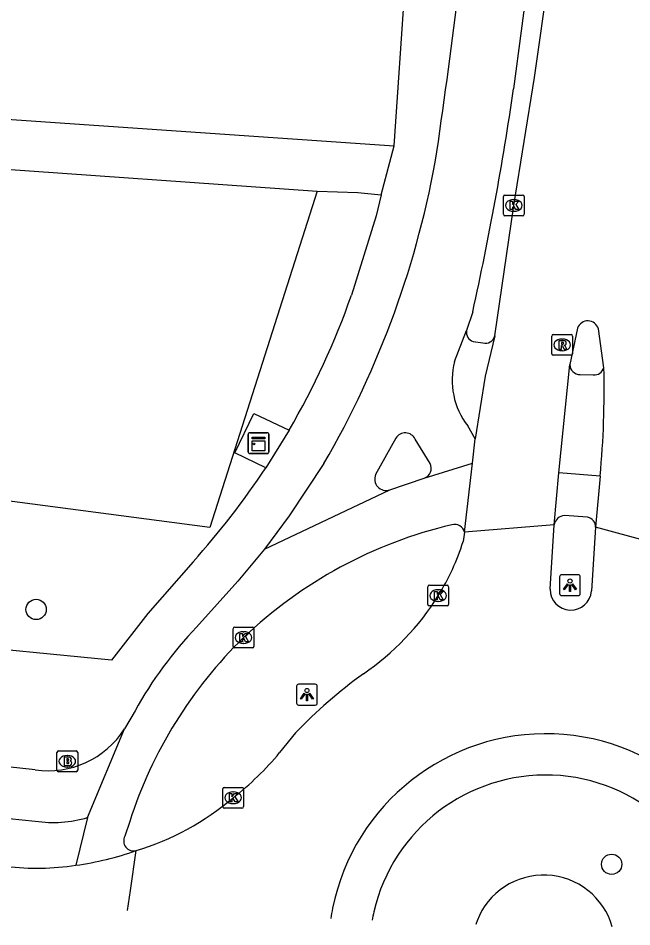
# Model space of a CAD drawing. Extents: x 161848 to 162726, y 385382 to 386521.
# Drawn here: x 161970.13 to 161999.66, y 385382.39 to 385426.12 of the extents above; entities that cross this region are included whole.
import ezdxf

# ---------------------------------------------------------------- set-up
doc = ezdxf.new("R2010")
doc.units = 0
for name, color, linetype in [('IMGEO_Berm_groen', 7, 'Continuous'), ('IMGEO_Boom', 7, 'Continuous'), ('IMGEO_Brandkraan', 7, 'Continuous'), ('IMGEO_Fietspad_gesloten', 7, 'Continuous'), ('IMGEO_Groenvoorziening', 7, 'Continuous'), ('IMGEO_Kast', 7, 'Continuous'), ('IMGEO_Kolk', 7, 'Continuous'), ('IMGEO_Lichtpunt', 7, 'Continuous'), ('IMGEO_Pand', 7, 'Continuous'), ('IMGEO_Rijbaan_lokaal_gesloten', 7, 'Continuous'), ('IMGEO_Rioolput', 7, 'Continuous'), ('IMGEO_Verkeerseiland_gesloten', 7, 'Continuous'), ('IMGEO_Voetpad_open', 7, 'Continuous')]:
    doc.layers.add(name, color=color, linetype=linetype)

msp = doc.modelspace()

# ---------------------------------------------------------------- linework, layer by layer
at = {"layer": 'IMGEO_Berm_groen'}
for centre, radius, start, end in [((161995.415, 385381.442), 3.435, 15.9591, 158.9233), ((161995.417, 385381.442), 3.437, 158.9468, 162.0522)]:
    msp.add_arc(centre, radius, start, end, dxfattribs=at)
at = {"layer": 'IMGEO_Boom'}
for centre in [(161970.99, 385397.661), (161998.685, 385385.396)]:
    msp.add_circle(centre, 0.489, dxfattribs=at)
at = {"layer": 'IMGEO_Brandkraan'}
for p, q in [((161971.991, 385389.927), (161971.991, 385390.779)), ((161972.066, 385390.853), (161972.918, 385390.853)), ((161972.992, 385390.779), (161972.992, 385389.927)), ((161972.479, 385390.633), (161972.504, 385390.633)), ((161972.502, 385390.073), (161972.477, 385390.073)), ((161972.918, 385389.853), (161972.066, 385389.853))]:
    msp.add_line(p, q, dxfattribs=at)
for points in [[(161971.991, 385389.927), (161971.991, 385390.779)], [(161972.066, 385390.853), (161972.918, 385390.853)], [(161972.992, 385390.779), (161972.992, 385389.927)], [(161972.339, 385390.553), (161972.339, 385390.153), (161972.552, 385390.153)], [(161972.57, 385390.553), (161972.339, 385390.553)], [(161972.518, 385390.472), (161972.464, 385390.472), (161972.464, 385390.396)], [(161972.464, 385390.396), (161972.517, 385390.396)], [(161972.526, 385390.32), (161972.464, 385390.32), (161972.464, 385390.239)], [(161972.464, 385390.239), (161972.526, 385390.239)], [(161972.918, 385389.853), (161972.066, 385389.853)]]:
    msp.add_lwpolyline(points, dxfattribs=at)
for centre, radius, start, end in [((161972.068, 385390.777), 0.0765, 91.552, 178.448), ((161972.068, 385390.777), 0.0765, 91.552, 178.448), ((161972.916, 385390.777), 0.0765, 1.552, 88.448), ((161972.916, 385390.777), 0.0765, 1.552, 88.448), ((161972.519, 385390.434), 0.0379, 267.8285, 90.9355), ((161972.527, 385390.279), 0.0404, 269.8759, 90.5077), ((161972.574, 385390.408), 0.145, 59.4692, 91.5367), ((161972.599, 385390.455), 0.0922, 285.5137, 58.1501), ((161972.604, 385390.263), 0.105, 301.3115, 78.989), ((161972.068, 385389.929), 0.0765, 181.552, 268.448), ((161972.068, 385389.929), 0.0765, 181.552, 268.448), ((161972.558, 385390.404), 0.251, 268.6676, 293.5347), ((161972.916, 385389.929), 0.0765, 271.552, 358.448), ((161972.916, 385389.929), 0.0765, 271.552, 358.448)]:
    msp.add_arc(centre, radius, start, end, dxfattribs=at)
for centre, major_axis, ratio, start_param, end_param in [((161972.478, 385390.353), (-0.387, 0.002), 0.722429, 4.712389, 7.853982), ((161972.503, 385390.353), (-0.39, 0.002), 0.717154, 1.570796, 4.712389)]:
    msp.add_ellipse(centre, major_axis=major_axis, ratio=ratio, start_param=start_param, end_param=end_param, dxfattribs=at)
at = {"layer": 'IMGEO_Fietspad_gesloten'}
for points in [[(161994.703, 385428.31), (161993.966, 385422.71)], [(161992.002, 385411.985), (161991.7, 385411.087)], [(161991.127, 385409.593), (161991.7, 385411.087)], [(161992.116, 385405.872), (161991.76, 385406.491)], [(161988.298, 385405.908), (161987.328, 385404.154)], [(161989.953, 385404.682), (161989.231, 385405.863)], [(161984.838, 385404.678), (161983.172, 385402.174), (161981.987, 385400.567)], [(161989.668, 385403.983), (161991.984, 385404.696)], [(161988.007, 385403.417), (161989.668, 385403.983)], [(161998.134, 385404.083), (161996.15, 385404.23)], [(161981.987, 385400.567), (161988.007, 385403.417)], [(161997.529, 385402.097), (161996.419, 385402.181)], [(161981.987, 385400.567), (161980.704, 385399.025), (161978.712, 385396.813)], [(161975.75, 385392.787), (161975.247, 385391.921)], [(161973.465, 385387.642), (161975.247, 385391.921)], [(161970.946, 385389.947), (161969.006, 385390.158)], [(161968.419, 385387.723), (161970.952, 385387.474)], [(161973.465, 385387.642), (161972.906, 385385.351)], [(161975.5, 385387.463), (161975.267, 385386.749)]]:
    msp.add_lwpolyline(points, dxfattribs=at)
for centre, radius, start, end in [((161438.162, 385498.11), 557.659, 351.91565, 353.56729), ((161846.198, 385444.227), 149.326, 347.53053, 351.71502), ((161946.004, 385427.25), 44.917, 329.8328, 350.3052), ((161994.599, 385408.686), 3.588, 165.3576, 217.7094), ((161988.752, 385405.622), 0.536, 26.6539, 147.8234), ((161989.51, 385404.455), 0.498, 288.4806, 27.1555), ((161987.83, 385403.935), 0.547, 156.4018, 288.9071), ((161996.441, 385401.657), 0.525, 92.4083, 172.1734), ((161996.016, 385380.497), 21.823, 103.2852, 133.5756), ((161991.132, 385401.259), 0.494, 14.1575, 105.3063), ((161997.454, 385401.647), 0.456, 356.2942, 80.5571), ((161993.147, 385383.09), 19.917, 136.4492, 150.8656), ((161995.983, 385380.903), 21.508, 134.2576, 162.2409), ((161971.585, 385394.228), 4.328, 261.5112, 327.7955), ((161971.825, 385393.293), 5.884, 261.4672, 286.1821), ((161975.675, 385386.513), 0.472, 149.9784, 286.5857)]:
    msp.add_arc(centre, radius, start, end, dxfattribs=at)
at = {"layer": 'IMGEO_Groenvoorziening'}
msp.add_lwpolyline([(161984.51, 385417.786), (161979.347, 385401.608), (161919.121, 385409.529)], dxfattribs=at)
at = {"layer": 'IMGEO_Kast'}
for p, q in [((161981.194, 385405.24), (161981.194, 385406.081)), ((161981.194, 385406.081), (161981.194, 385405.24)), ((161981.269, 385406.165), (161982.11, 385406.165)), ((161982.11, 385406.165), (161981.269, 385406.165)), ((161982.194, 385406.09), (161982.194, 385405.249)), ((161982.194, 385405.249), (161982.194, 385406.09)), ((161982.119, 385405.165), (161981.278, 385405.165)), ((161981.278, 385405.165), (161982.119, 385405.165))]:
    msp.add_line(p, q, dxfattribs=at)
for points in [[(161981.389, 385405.955), (161981.989, 385405.955), (161981.989, 385405.87), (161981.389, 385405.87), (161981.389, 385405.955)], [(161981.389, 385405.78), (161981.989, 385405.78), (161981.989, 385405.291), (161981.389, 385405.291), (161981.389, 385405.78)]]:
    msp.add_lwpolyline(points, dxfattribs=at)
msp.add_circle((161981.473, 385405.629), 0.0377, dxfattribs=at)
for centre, start, end in [((161981.272, 385406.087), 92.4484, 184.2845), ((161981.272, 385406.087), 92.4484, 184.2845), ((161982.116, 385406.087), 2.4484, 94.2845), ((161982.116, 385406.087), 2.4484, 94.2845), ((161981.272, 385405.243), 182.4484, 274.2845), ((161981.272, 385405.243), 182.4484, 274.2845), ((161982.116, 385405.243), 272.4484, 4.2845), ((161982.116, 385405.243), 272.4484, 4.2845)]:
    msp.add_arc(centre, 0.0779, start, end, dxfattribs=at)
at = {"layer": 'IMGEO_Kolk'}
for p, q in [((161993.475, 385416.679), (161993.475, 385417.531)), ((161993.55, 385417.605), (161994.402, 385417.605)), ((161994.476, 385417.531), (161994.476, 385416.679)), ((161993.963, 385417.385), (161993.988, 385417.385)), ((161994.402, 385416.605), (161993.55, 385416.605)), ((161993.986, 385416.825), (161993.961, 385416.825)), ((161989.841, 385397.903), (161989.841, 385398.755)), ((161989.916, 385398.829), (161990.768, 385398.829)), ((161990.842, 385398.755), (161990.842, 385397.903)), ((161990.329, 385398.609), (161990.354, 385398.609)), ((161990.768, 385397.829), (161989.916, 385397.829)), ((161990.352, 385398.049), (161990.327, 385398.049)), ((161980.472, 385395.881), (161980.472, 385396.733)), ((161980.547, 385396.807), (161981.399, 385396.807)), ((161980.96, 385396.587), (161980.985, 385396.587)), ((161981.473, 385396.733), (161981.473, 385395.881)), ((161980.983, 385396.027), (161980.958, 385396.027)), ((161981.399, 385395.807), (161980.547, 385395.807)), ((161979.968, 385388.172), (161979.968, 385389.024)), ((161980.043, 385389.098), (161980.895, 385389.098)), ((161980.969, 385389.024), (161980.969, 385388.172)), ((161980.456, 385388.878), (161980.481, 385388.878)), ((161980.479, 385388.318), (161980.454, 385388.318)), ((161980.895, 385388.098), (161980.043, 385388.098))]:
    msp.add_line(p, q, dxfattribs=at)
for points in [[(161993.475, 385416.679), (161993.475, 385417.531)], [(161993.55, 385417.605), (161994.402, 385417.605)], [(161994.476, 385417.531), (161994.476, 385416.679)], [(161993.796, 385417.305), (161993.919, 385417.305), (161993.919, 385417.154), (161994.049, 385417.305), (161994.213, 385417.305), (161994.067, 385417.154), (161994.22, 385416.905), (161994.068, 385416.905), (161993.983, 385417.069), (161993.919, 385417.002), (161993.919, 385416.905), (161993.796, 385416.905), (161993.796, 385417.305)], [(161994.402, 385416.605), (161993.55, 385416.605)], [(161989.841, 385397.903), (161989.841, 385398.755)], [(161989.916, 385398.829), (161990.768, 385398.829)], [(161990.842, 385398.755), (161990.842, 385397.903)], [(161990.162, 385398.529), (161990.285, 385398.529), (161990.285, 385398.378), (161990.415, 385398.529), (161990.579, 385398.529), (161990.433, 385398.378), (161990.586, 385398.129), (161990.434, 385398.129), (161990.349, 385398.293), (161990.285, 385398.226), (161990.285, 385398.129), (161990.162, 385398.129), (161990.162, 385398.529)], [(161990.768, 385397.829), (161989.916, 385397.829)], [(161980.472, 385395.881), (161980.472, 385396.733)], [(161980.547, 385396.807), (161981.399, 385396.807)], [(161980.793, 385396.507), (161980.916, 385396.507), (161980.916, 385396.356), (161981.046, 385396.507), (161981.21, 385396.507), (161981.064, 385396.356), (161981.217, 385396.107), (161981.065, 385396.107), (161980.98, 385396.271), (161980.916, 385396.204), (161980.916, 385396.107), (161980.793, 385396.107), (161980.793, 385396.507)], [(161981.473, 385396.733), (161981.473, 385395.881)], [(161981.399, 385395.807), (161980.547, 385395.807)], [(161979.968, 385388.172), (161979.968, 385389.024)], [(161980.043, 385389.098), (161980.895, 385389.098)], [(161980.969, 385389.024), (161980.969, 385388.172)], [(161980.289, 385388.798), (161980.412, 385388.798), (161980.412, 385388.647), (161980.542, 385388.798), (161980.706, 385388.798), (161980.56, 385388.647), (161980.713, 385388.398), (161980.561, 385388.398), (161980.476, 385388.562), (161980.412, 385388.495), (161980.412, 385388.398), (161980.289, 385388.398), (161980.289, 385388.798)], [(161980.895, 385388.098), (161980.043, 385388.098)]]:
    msp.add_lwpolyline(points, dxfattribs=at)
for centre, start, end in [((161993.552, 385417.529), 91.552, 178.448), ((161993.552, 385417.529), 91.552, 178.448), ((161994.4, 385417.529), 1.552, 88.448), ((161994.4, 385417.529), 1.552, 88.448), ((161993.552, 385416.681), 181.552, 268.448), ((161993.552, 385416.681), 181.552, 268.448), ((161994.4, 385416.681), 271.552, 358.448), ((161994.4, 385416.681), 271.552, 358.448), ((161989.918, 385398.753), 91.552, 178.448), ((161989.918, 385398.753), 91.552, 178.448), ((161990.766, 385398.753), 1.552, 88.448), ((161990.766, 385398.753), 1.552, 88.448), ((161989.918, 385397.905), 181.552, 268.448), ((161989.918, 385397.905), 181.552, 268.448), ((161990.766, 385397.905), 271.552, 358.448), ((161990.766, 385397.905), 271.552, 358.448), ((161980.549, 385396.731), 91.552, 178.448), ((161980.549, 385396.731), 91.552, 178.448), ((161981.397, 385396.731), 1.552, 88.448), ((161981.397, 385396.731), 1.552, 88.448), ((161980.549, 385395.883), 181.552, 268.448), ((161980.549, 385395.883), 181.552, 268.448), ((161981.397, 385395.883), 271.552, 358.448), ((161981.397, 385395.883), 271.552, 358.448), ((161980.045, 385389.022), 91.552, 178.448), ((161980.045, 385389.022), 91.552, 178.448), ((161980.893, 385389.022), 1.552, 88.448), ((161980.893, 385389.022), 1.552, 88.448), ((161980.045, 385388.174), 181.552, 268.448), ((161980.045, 385388.174), 181.552, 268.448), ((161980.893, 385388.174), 271.552, 358.448), ((161980.893, 385388.174), 271.552, 358.448)]:
    msp.add_arc(centre, 0.0765, start, end, dxfattribs=at)
for centre, major_axis, ratio, start_param, end_param in [((161993.962, 385417.105), (-0.387, 0.002), 0.722429, 4.712389, 7.853982), ((161993.987, 385417.105), (-0.39, 0.002), 0.717154, 1.570796, 4.712389), ((161990.328, 385398.329), (-0.387, 0.002), 0.722429, 4.712389, 7.853982), ((161990.353, 385398.329), (-0.39, 0.002), 0.717154, 1.570796, 4.712389), ((161980.959, 385396.307), (-0.387, 0.002), 0.722429, 4.712389, 7.853982), ((161980.984, 385396.307), (-0.39, 0.002), 0.717154, 1.570796, 4.712389), ((161980.455, 385388.598), (-0.387, 0.002), 0.722429, 4.712389, 7.853982), ((161980.48, 385388.598), (-0.39, 0.002), 0.717154, 1.570796, 4.712389)]:
    msp.add_ellipse(centre, major_axis=major_axis, ratio=ratio, start_param=start_param, end_param=end_param, dxfattribs=at)
at = {"layer": 'IMGEO_Lichtpunt'}
for p, q in [((161996.182, 385399.232), (161996.182, 385398.425)), ((161996.182, 385399.232), (161996.182, 385398.425)), ((161997.084, 385399.327), (161996.276, 385399.327)), ((161997.084, 385399.327), (161996.276, 385399.327)), ((161997.178, 385398.425), (161997.178, 385399.232)), ((161997.178, 385398.425), (161997.178, 385399.232)), ((161996.276, 385398.331), (161997.084, 385398.331)), ((161996.276, 385398.331), (161997.084, 385398.331)), ((161983.522, 385393.963), (161983.522, 385393.156)), ((161983.522, 385393.963), (161983.522, 385393.156)), ((161984.424, 385394.058), (161983.616, 385394.058)), ((161984.424, 385394.058), (161983.616, 385394.058)), ((161984.518, 385393.156), (161984.518, 385393.963)), ((161984.518, 385393.156), (161984.518, 385393.963)), ((161983.616, 385393.062), (161984.424, 385393.062)), ((161983.616, 385393.062), (161984.424, 385393.062))]:
    msp.add_line(p, q, dxfattribs=at)
for points in [[(161996.556, 385398.896), (161996.595, 385398.868), (161996.407, 385398.606), (161996.369, 385398.633), (161996.556, 385398.896)], [(161996.658, 385398.848), (161996.705, 385398.848), (161996.705, 385398.526), (161996.658, 385398.526), (161996.658, 385398.848)], [(161996.768, 385398.868), (161996.806, 385398.895), (161996.993, 385398.633), (161996.954, 385398.605), (161996.768, 385398.868)], [(161983.896, 385393.627), (161983.935, 385393.599), (161983.747, 385393.337), (161983.709, 385393.364), (161983.896, 385393.627)], [(161983.998, 385393.579), (161984.045, 385393.579), (161984.045, 385393.257), (161983.998, 385393.257), (161983.998, 385393.579)], [(161984.108, 385393.599), (161984.146, 385393.626), (161984.333, 385393.364), (161984.294, 385393.336), (161984.108, 385393.599)]]:
    msp.add_lwpolyline(points, dxfattribs=at)
for centre in [(161996.681, 385399.03), (161984.021, 385393.761)]:
    msp.add_circle(centre, 0.0994, dxfattribs=at)
for centre, start, end in [((161996.276, 385399.232), 90, 180), ((161996.276, 385399.232), 90, 180), ((161997.084, 385399.232), 0, 90), ((161997.084, 385399.232), 0, 90), ((161996.276, 385398.425), 180, 270), ((161996.276, 385398.425), 180, 270), ((161997.084, 385398.425), 270, 0), ((161997.084, 385398.425), 270, 360), ((161983.616, 385393.963), 90, 180), ((161983.616, 385393.963), 90, 180), ((161984.424, 385393.963), 0, 90), ((161984.424, 385393.963), 0, 90), ((161983.616, 385393.156), 180, 270), ((161983.616, 385393.156), 180, 270), ((161984.424, 385393.156), 270, 0), ((161984.424, 385393.156), 270, 360)]:
    msp.add_arc(centre, 0.0946, start, end, dxfattribs=at)
at = {"layer": 'IMGEO_Pand'}
for points in [[(161988.226, 385419.978), (161988.756, 385427.717), (161988.399, 385427.742), (161988.62, 385430.964), (161988.961, 385430.94), (161989.482, 385438.553)], [(161937.676, 385424.911), (161952.097, 385423.924), (161952.193, 385425.321), (161955.086, 385425.123), (161954.89, 385422.261), (161988.226, 385419.978)]]:
    msp.add_lwpolyline(points, dxfattribs=at)
at = {"layer": 'IMGEO_Rijbaan_lokaal_gesloten'}
for points in [[(161993.068, 385410.829), (161993.976, 385417.105), (161994.972, 385423.26), (161995.669, 385428.128)], [(161997.048, 385411.194), (161996.674, 385409.45)], [(161998.313, 385409.297), (161998.045, 385411.162)], [(161993.068, 385410.829), (161992.595, 385408.884), (161992.116, 385405.872)], [(161996.15, 385404.23), (161996.674, 385409.45)], [(161991.984, 385404.696), (161992.116, 385405.872)], [(161991.611, 385401.38), (161991.984, 385404.696)], [(161995.921, 385401.728), (161996.15, 385404.23)], [(161998.134, 385404.083), (161997.909, 385401.618)], [(161995.921, 385401.728), (161991.611, 385401.38)], [(161995.72, 385398.631), (161995.921, 385401.728)], [(161991.611, 385401.38), (161991.535, 385400.925)], [(161997.909, 385401.618), (161997.713, 385398.551)], [(162002.793, 385400.285), (161997.909, 385401.618)], [(161983.477, 385391.725), (161982.71, 385390.773)], [(161975.392, 385383.175), (161975.53, 385384.128), (161975.81, 385386.061)]]:
    msp.add_lwpolyline(points, dxfattribs=at)
for centre, radius, start, end in [((161997.542, 385411.031), 0.52, 14.5529, 161.7704), ((161952.656, 385408.254), 45.669, 354.7593, 1.3082), ((161980.773, 385404.299), 11.278, 328.0422, 342.5952), ((161996.718, 385398.624), 0.998, 179.6013, 355.8014), ((161979.736, 385404.874), 12.463, 304.1826, 328.3206), ((162000.872, 385375.036), 24.106, 125.8974, 136.1877), ((161995.514, 385381.215), 10.461, 7.0145, 168.6123), ((161971.53, 385400.05), 14.528, 307.9736, 320.3138), ((161972.057, 385398.5), 12.993, 286.7906, 310.3493), ((161970.927, 385399.738), 14.523, 277.8311, 289.6464), ((161971.006, 385397.977), 12.768, 263.537, 278.5575), ((161995.837, 385381.174), 10.786, 168.7334, 171.4246)]:
    msp.add_arc(centre, radius, start, end, dxfattribs=at)
at = {"layer": 'IMGEO_Rioolput'}
for p, q in [((161995.879, 385410.895), (161996.731, 385410.895)), ((161995.804, 385409.969), (161995.804, 385410.821)), ((161996.292, 385410.675), (161996.317, 385410.675)), ((161996.805, 385410.821), (161996.805, 385409.969)), ((161996.315, 385410.115), (161996.29, 385410.115)), ((161996.731, 385409.895), (161995.879, 385409.895))]:
    msp.add_line(p, q, dxfattribs=at)
for points in [[(161995.879, 385410.895), (161996.731, 385410.895)], [(161995.804, 385409.969), (161995.804, 385410.821)], [(161996.393, 385410.593), (161996.141, 385410.595), (161996.141, 385410.195)], [(161996.319, 385410.514), (161996.265, 385410.514), (161996.265, 385410.433)], [(161996.265, 385410.433), (161996.317, 385410.433)], [(161996.805, 385410.821), (161996.805, 385409.969)], [(161996.141, 385410.195), (161996.265, 385410.195), (161996.265, 385410.357), (161996.276, 385410.357)], [(161996.323, 385410.328), (161996.394, 385410.195), (161996.534, 385410.195), (161996.469, 385410.321)], [(161996.731, 385409.895), (161995.879, 385409.895)]]:
    msp.add_lwpolyline(points, dxfattribs=at)
for centre, radius, start, end in [((161995.881, 385410.819), 0.0765, 91.552, 178.448), ((161995.881, 385410.819), 0.0765, 91.552, 178.448), ((161996.729, 385410.819), 0.0765, 1.552, 88.448), ((161996.729, 385410.819), 0.0765, 1.552, 88.448), ((161996.301, 385410.622), 0.19, 274.7715, 282.9687), ((161996.325, 385410.418), 0.0964, 77.0061, 93.1865), ((161996.339, 385410.475), 0.0378, 276.6634, 79.6772), ((161996.392, 385410.483), 0.109, 350.3612, 89.416), ((161996.39, 385410.483), 0.112, 277.5842, 350.9817), ((161996.275, 385410.304), 0.0533, 26.0293, 88.6989), ((161996.374, 385410.268), 0.108, 29.5134, 73.7905), ((161995.881, 385409.971), 0.0765, 181.552, 268.448), ((161995.881, 385409.971), 0.0765, 181.552, 268.448), ((161996.729, 385409.971), 0.0765, 271.552, 358.448), ((161996.729, 385409.971), 0.0765, 271.552, 358.448)]:
    msp.add_arc(centre, radius, start, end, dxfattribs=at)
for centre, major_axis, ratio, start_param, end_param in [((161996.291, 385410.395), (-0.387, 0.002), 0.722429, 4.712389, 7.853982), ((161996.316, 385410.395), (-0.39, 0.002), 0.717154, 1.570796, 4.712389)]:
    msp.add_ellipse(centre, major_axis=major_axis, ratio=ratio, start_param=start_param, end_param=end_param, dxfattribs=at)
at = {"layer": 'IMGEO_Verkeerseiland_gesloten'}
for centre, radius, start, end in [((161995.51, 385381.21), 8.481, 8.5008, 167.0579), ((161995.647, 385381.191), 8.618, 167.1404, 169.9021)]:
    msp.add_arc(centre, radius, start, end, dxfattribs=at)
at = {"layer": 'IMGEO_Voetpad_open'}
for points in [[(161950.913, 385420.167), (161984.51, 385417.786)], [(161987.589, 385417.61), (161988.226, 385419.978)], [(161984.51, 385417.786), (161986.467, 385417.729), (161987.589, 385417.61)], [(161987.589, 385417.61), (161987.351, 385416.607), (161986.164, 385412.784)], [(161992.027, 385410.549), (161992.486, 385410.485)], [(161997.168, 385408.966), (161997.8, 385408.948)], [(161982.041, 385404.476), (161980.555, 385405.192), (161981.472, 385407.094), (161983.166, 385406.289)], [(161983.166, 385406.289), (161982.041, 385404.476)], [(161978.544, 385399.958), (161976.371, 385397.473), (161974.625, 385395.222), (161909.034, 385401.64)]]:
    msp.add_lwpolyline(points, dxfattribs=at)
for centre, radius, start, end in [((161950.451, 385425.329), 37.852, 329.8005, 340.6448), ((161992.173, 385411.006), 0.48, 170.3336, 252.2495), ((161992.605, 385410.947), 0.477, 255.5063, 345.6654), ((161997.162, 385409.454), 0.488, 180.4939, 270.6777), ((161997.84, 385409.441), 0.494, 265.3721, 343.0837), ((161950.462, 385425.306), 37.83, 317.9289, 326.5903)]:
    msp.add_arc(centre, radius, start, end, dxfattribs=at)

doc.saveas('drawing.dxf')
